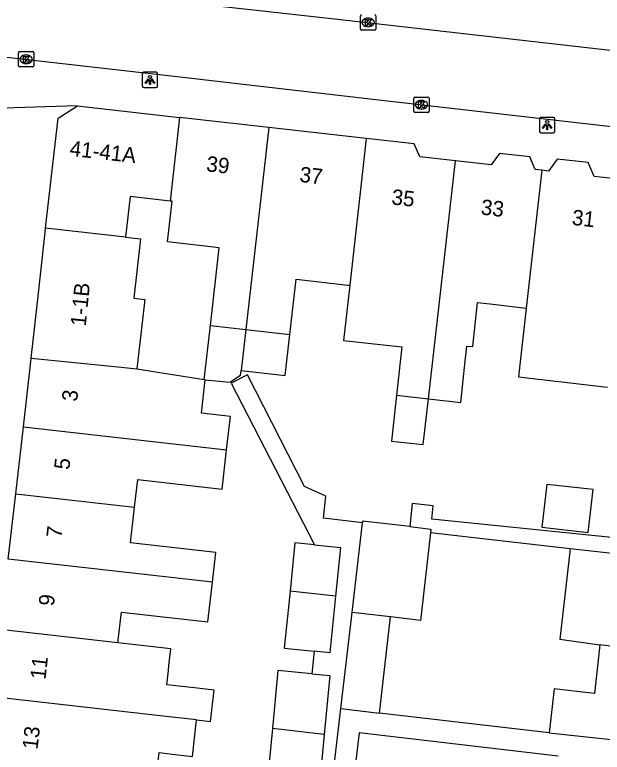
# Model space of a CAD drawing. Extents: x 161696 to 162377, y 380761 to 381673.
# Drawn here: x 162035.97 to 162074.08, y 381106.83 to 381154.7 of the extents above; entities that cross this region are included whole.
import ezdxf

# ---------------------------------------------------------------- set-up
doc = ezdxf.new("R2010")
doc.units = 0
for name, color, linetype in [('IMGEO_Kolk', 7, 'Continuous'), ('IMGEO_Lichtpunt', 7, 'Continuous'), ('IMGEO_Pand', 7, 'Continuous'), ('IMGEO_Pand_nummerreeks', 7, 'Continuous'), ('IMGEO_Rijbaan_lokaal_open', 7, 'Continuous'), ('IMGEO_Voetpad_open', 7, 'Continuous')]:
    doc.layers.add(name, color=color, linetype=linetype)

msp = doc.modelspace()

# ---------------------------------------------------------------- linework, layer by layer
at = {"layer": 'IMGEO_Kolk'}
for p, q in [((162058.393, 381153.769), (162058.393, 381154.621)), ((162059.394, 381154.621), (162059.394, 381153.769)), ((162058.881, 381154.475), (162058.906, 381154.475)), ((162059.32, 381153.695), (162058.468, 381153.695)), ((162058.904, 381153.915), (162058.879, 381153.915)), ((162036.206, 381151.381), (162036.206, 381152.233)), ((162036.281, 381152.307), (162037.133, 381152.307)), ((162037.207, 381152.233), (162037.207, 381151.381)), ((162036.694, 381152.087), (162036.719, 381152.087)), ((162037.133, 381151.307), (162036.281, 381151.307)), ((162036.717, 381151.527), (162036.692, 381151.527)), ((162061.923, 381149.355), (162062.775, 381149.355)), ((162061.848, 381148.429), (162061.848, 381149.281)), ((162062.336, 381149.135), (162062.361, 381149.135)), ((162062.849, 381149.281), (162062.849, 381148.429)), ((162062.359, 381148.575), (162062.334, 381148.575)), ((162062.775, 381148.355), (162061.923, 381148.355))]:
    msp.add_line(p, q, dxfattribs=at)
for points in [[(162058.393, 381153.769), (162058.393, 381154.621)], [(162059.394, 381154.621), (162059.394, 381153.769)], [(162058.714, 381154.395), (162058.837, 381154.395), (162058.837, 381154.244), (162058.967, 381154.395), (162059.131, 381154.395), (162058.985, 381154.244), (162059.138, 381153.995), (162058.986, 381153.995), (162058.901, 381154.159), (162058.837, 381154.092), (162058.837, 381153.995), (162058.714, 381153.995), (162058.714, 381154.395)], [(162059.32, 381153.695), (162058.468, 381153.695)], [(162036.206, 381151.381), (162036.206, 381152.233)], [(162036.281, 381152.307), (162037.133, 381152.307)], [(162037.207, 381152.233), (162037.207, 381151.381)], [(162036.527, 381152.007), (162036.65, 381152.007), (162036.65, 381151.856), (162036.78, 381152.007), (162036.944, 381152.007), (162036.798, 381151.856), (162036.951, 381151.607), (162036.799, 381151.607), (162036.714, 381151.771), (162036.65, 381151.704), (162036.65, 381151.607), (162036.527, 381151.607), (162036.527, 381152.007)], [(162037.133, 381151.307), (162036.281, 381151.307)], [(162061.923, 381149.355), (162062.775, 381149.355)], [(162061.848, 381148.429), (162061.848, 381149.281)], [(162062.169, 381149.055), (162062.292, 381149.055), (162062.292, 381148.904), (162062.422, 381149.055), (162062.586, 381149.055), (162062.44, 381148.904), (162062.593, 381148.655), (162062.441, 381148.655), (162062.356, 381148.819), (162062.292, 381148.752), (162062.292, 381148.655), (162062.169, 381148.655), (162062.169, 381149.055)], [(162062.849, 381149.281), (162062.849, 381148.429)], [(162062.775, 381148.355), (162061.923, 381148.355)]]:
    msp.add_lwpolyline(points, dxfattribs=at)
for centre, start, end in [((162058.47, 381154.619), 91.552, 178.448), ((162058.47, 381154.619), 91.552, 178.448), ((162059.318, 381154.619), 1.552, 88.448), ((162059.318, 381154.619), 1.552, 88.448), ((162058.47, 381153.771), 181.552, 268.448), ((162058.47, 381153.771), 181.552, 268.448), ((162059.318, 381153.771), 271.552, 358.448), ((162059.318, 381153.771), 271.552, 358.448), ((162036.283, 381152.231), 91.552, 178.448), ((162036.283, 381152.231), 91.552, 178.448), ((162037.131, 381152.231), 1.552, 88.448), ((162037.131, 381152.231), 1.552, 88.448), ((162036.283, 381151.383), 181.552, 268.448), ((162036.283, 381151.383), 181.552, 268.448), ((162037.131, 381151.383), 271.552, 358.448), ((162037.131, 381151.383), 271.552, 358.448), ((162061.925, 381149.279), 91.552, 178.448), ((162061.925, 381149.279), 91.552, 178.448), ((162062.773, 381149.279), 1.552, 88.448), ((162062.773, 381149.279), 1.552, 88.448), ((162061.925, 381148.431), 181.552, 268.448), ((162061.925, 381148.431), 181.552, 268.448), ((162062.773, 381148.431), 271.552, 358.448), ((162062.773, 381148.431), 271.552, 358.448)]:
    msp.add_arc(centre, 0.0765, start, end, dxfattribs=at)
for centre, major_axis, ratio, start_param, end_param in [((162058.88, 381154.195), (-0.387, 0.002), 0.722429, 4.712389, 7.853982), ((162058.905, 381154.195), (-0.39, 0.002), 0.717154, 1.570796, 4.712389), ((162036.693, 381151.807), (-0.387, 0.002), 0.722429, 4.712389, 7.853982), ((162036.718, 381151.807), (-0.39, 0.002), 0.717154, 1.570796, 4.712389), ((162062.335, 381148.855), (-0.387, 0.002), 0.722429, 4.712389, 7.853982), ((162062.36, 381148.855), (-0.39, 0.002), 0.717154, 1.570796, 4.712389)]:
    msp.add_ellipse(centre, major_axis=major_axis, ratio=ratio, start_param=start_param, end_param=end_param, dxfattribs=at)
at = {"layer": 'IMGEO_Lichtpunt'}
for p, q in [((162044.243, 381150.865), (162044.243, 381150.058)), ((162044.243, 381150.865), (162044.243, 381150.058)), ((162045.145, 381150.96), (162044.337, 381150.96)), ((162045.145, 381150.96), (162044.337, 381150.96)), ((162045.239, 381150.058), (162045.239, 381150.865)), ((162045.239, 381150.058), (162045.239, 381150.865)), ((162044.337, 381149.964), (162045.145, 381149.964)), ((162044.337, 381149.964), (162045.145, 381149.964)), ((162070.008, 381147.939), (162070.008, 381147.132)), ((162070.008, 381147.939), (162070.008, 381147.132)), ((162070.91, 381148.034), (162070.102, 381148.034)), ((162070.91, 381148.034), (162070.102, 381148.034)), ((162071.004, 381147.132), (162071.004, 381147.939)), ((162071.004, 381147.132), (162071.004, 381147.939)), ((162070.102, 381147.038), (162070.91, 381147.038)), ((162070.102, 381147.038), (162070.91, 381147.038))]:
    msp.add_line(p, q, dxfattribs=at)
for points in [[(162044.617, 381150.529), (162044.656, 381150.501), (162044.468, 381150.239), (162044.43, 381150.266), (162044.617, 381150.529)], [(162044.719, 381150.481), (162044.766, 381150.481), (162044.766, 381150.159), (162044.719, 381150.159), (162044.719, 381150.481)], [(162044.829, 381150.501), (162044.867, 381150.528), (162045.054, 381150.266), (162045.015, 381150.238), (162044.829, 381150.501)], [(162070.382, 381147.603), (162070.421, 381147.575), (162070.233, 381147.313), (162070.195, 381147.34), (162070.382, 381147.603)], [(162070.484, 381147.555), (162070.531, 381147.555), (162070.531, 381147.233), (162070.484, 381147.233), (162070.484, 381147.555)], [(162070.594, 381147.575), (162070.632, 381147.602), (162070.819, 381147.34), (162070.78, 381147.312), (162070.594, 381147.575)]]:
    msp.add_lwpolyline(points, dxfattribs=at)
for centre in [(162044.742, 381150.663), (162070.507, 381147.737)]:
    msp.add_circle(centre, 0.0994, dxfattribs=at)
for centre, start, end in [((162044.337, 381150.865), 90, 180), ((162044.337, 381150.865), 90, 180), ((162045.145, 381150.865), 0, 90), ((162045.145, 381150.865), 0, 90), ((162044.337, 381150.058), 180, 270), ((162044.337, 381150.058), 180, 270), ((162045.145, 381150.058), 270, 0), ((162045.145, 381150.058), 270, 360), ((162070.102, 381147.939), 90, 180), ((162070.102, 381147.939), 90, 180), ((162070.91, 381147.939), 0, 90), ((162070.91, 381147.939), 0, 90), ((162070.102, 381147.132), 180, 270), ((162070.102, 381147.132), 180, 270), ((162070.91, 381147.132), 270, 0), ((162070.91, 381147.132), 270, 360)]:
    msp.add_arc(centre, 0.0946, start, end, dxfattribs=at)
at = {"layer": 'IMGEO_Pand'}
for points in [[(162037.974, 381140.851), (162038.785, 381147.992), (162040.047, 381148.788)], [(162040.047, 381148.788), (162046.66, 381148.037)], [(162046.66, 381148.037), (162046.051, 381142.604)], [(162052.442, 381147.38), (162046.66, 381148.037)], [(162052.442, 381147.38), (162050.953, 381134.267)], [(162058.755, 381146.663), (162052.442, 381147.38)], [(162058.755, 381146.663), (162057.696, 381137.138)], [(162064.558, 381145.22), (162062.241, 381145.483), (162061.882, 381146.308), (162058.755, 381146.663)], [(162070.158, 381144.603), (162069.731, 381144.651), (162069.377, 381145.464), (162067.414, 381145.687), (162066.874, 381144.957), (162064.558, 381145.22)], [(162062.805, 381129.773), (162064.558, 381145.22)], [(162075.948, 381143.929), (162073.55, 381144.201), (162073.159, 381145.1), (162071.158, 381145.328), (162070.585, 381144.554), (162070.158, 381144.603)], [(162070.158, 381144.603), (162069.143, 381135.658)], [(162046.051, 381142.604), (162043.459, 381142.899), (162043.16, 381140.262)], [(162048.659, 381134.528), (162049.233, 381139.574), (162045.878, 381139.955), (162046.178, 381142.59), (162046.051, 381142.604)], [(162037.033, 381132.415), (162037.423, 381135.851), (162037.92, 381140.376), (162037.974, 381140.851)], [(162043.16, 381140.262), (162037.974, 381140.851)], [(162043.16, 381140.262), (162044.125, 381140.153), (162043.688, 381136.307), (162044.408, 381136.225), (162043.897, 381131.716)], [(162053.815, 381133.942), (162054.222, 381137.533), (162057.569, 381137.153), (162057.696, 381137.138)], [(162057.696, 381137.138), (162057.676, 381136.954), (162057.298, 381133.555), (162061.088, 381133.134), (162060.741, 381130.002)], [(162062.805, 381129.773), (162064.898, 381129.541), (162065.195, 381132.218), (162065.304, 381133.198), (162065.675, 381133.157), (162065.992, 381136.016), (162066.98, 381135.904), (162067.523, 381135.842), (162069.143, 381135.658)], [(162069.143, 381135.658), (162068.636, 381131.187), (162074.428, 381130.529)], [(162048.26, 381131.016), (162048.659, 381134.528)], [(162048.659, 381134.528), (162050.953, 381134.267)], [(162050.953, 381134.267), (162050.65, 381131.598)], [(162050.953, 381134.267), (162053.815, 381133.942)], [(162050.65, 381131.598), (162053.512, 381131.273), (162053.815, 381133.942)], [(162036.527, 381127.958), (162036.985, 381131.991), (162037.033, 381132.415)], [(162037.033, 381132.415), (162042.882, 381131.819), (162043.897, 381131.716)], [(162043.897, 381131.716), (162048.26, 381131.016)], [(162048.325, 381131.006), (162049.924, 381130.86), (162050.616, 381131.295), (162050.65, 381131.598)], [(162049.714, 381126.461), (162049.959, 381128.617), (162048.078, 381128.831), (162048.325, 381131.006)], [(162048.26, 381131.016), (162048.325, 381131.006)], [(162060.741, 381130.002), (162060.412, 381127.031), (162062.468, 381126.803), (162062.805, 381129.773)], [(162060.741, 381130.002), (162062.805, 381129.773)], [(162036.033, 381123.612), (162036.527, 381127.958)], [(162036.527, 381127.958), (162049.714, 381126.461)], [(162043.745, 381122.735), (162043.95, 381124.539), (162049.425, 381123.917), (162049.714, 381126.461)], [(162070.155, 381121.432), (162073.169, 381121.094), (162073.482, 381123.88), (162070.477, 381124.217), (162070.155, 381121.432)], [(162035.551, 381119.365), (162036.033, 381123.612)], [(162036.033, 381123.612), (162043.745, 381122.735)], [(162048.789, 381117.861), (162049.008, 381119.792), (162043.482, 381120.42), (162043.745, 381122.735)], [(162057.856, 381115.896), (162058.518, 381121.729)], [(162061.587, 381121.477), (162058.529, 381121.824), (162058.518, 381121.729)], [(162061.587, 381121.477), (162062.958, 381121.321), (162062.93, 381121.074)], [(162062.93, 381121.074), (162062.285, 381115.393), (162060.717, 381115.571), (162060.343, 381115.613)], [(162055.405, 381120.286), (162054.148, 381120.416), (162053.825, 381117.289)], [(162055.405, 381120.286), (162057.107, 381120.111), (162056.781, 381116.953)], [(162071.999, 381120.044), (162071.626, 381116.817), (162071.319, 381114.164), (162073.93, 381113.796)], [(162085.911, 381118.471), (162080.945, 381119.046), (162077.026, 381119.479), (162071.999, 381120.044)], [(162048.789, 381117.861), (162035.551, 381119.365)], [(162042.666, 381113.931), (162042.893, 381115.927), (162048.497, 381115.29), (162048.789, 381117.861)], [(162053.825, 381117.289), (162053.444, 381113.595), (162055.393, 381113.393)], [(162056.781, 381116.953), (162053.825, 381117.289)], [(162056.781, 381116.953), (162056.403, 381113.289), (162055.393, 381113.393)], [(162057.13, 381109.672), (162057.856, 381115.896)], [(162060.343, 381115.613), (162057.856, 381115.896)], [(162059.635, 381109.38), (162060.343, 381115.613)], [(162042.666, 381113.931), (162035.032, 381114.798)], [(162047.767, 381108.928), (162048.667, 381108.826), (162048.899, 381110.87), (162047.999, 381110.972), (162045.831, 381111.218), (162045.937, 381112.147), (162045.972, 381112.456), (162046.095, 381113.542), (162042.666, 381113.931)], [(162073.93, 381113.796), (162073.567, 381110.65), (162072.997, 381110.716), (162072.43, 381110.781), (162070.968, 381110.95), (162070.638, 381108.096)], [(162085.144, 381111.839), (162076.78, 381112.842), (162076.851, 381113.452), (162073.93, 381113.796)], [(162055.241, 381111.925), (162053.035, 381112.134), (162052.679, 381108.371)], [(162055.241, 381111.925), (162056.406, 381111.815), (162056.044, 381107.989)], [(162047.767, 381108.928), (162047.379, 381108.972), (162045.6, 381109.174), (162034.536, 381110.429)], [(162057.13, 381109.672), (162059.635, 381109.38)], [(162041.641, 381105.307), (162045.117, 381104.912), (162045.332, 381106.813), (162045.854, 381106.754), (162046.191, 381106.716), (162047.499, 381106.567), (162047.767, 381108.928)], [(162052.679, 381108.371), (162052.343, 381104.828), (162054.144, 381104.658)], [(162056.044, 381107.989), (162052.679, 381108.371)], [(162056.044, 381107.989), (162055.715, 381104.509), (162054.144, 381104.658)], [(162070.638, 381108.096), (162079.519, 381107.142), (162084.533, 381106.562)]]:
    msp.add_lwpolyline(points, dxfattribs=at)
at = {"layer": 'IMGEO_Rijbaan_lokaal_open'}
for points in [[(162037.977, 381156.569), (162045.02, 381155.742), (162057.292, 381154.376), (162070.622, 381152.857), (162083.704, 381151.361), (162088.985, 381150.738), (162099.359, 381149.494), (162114.073, 381147.824), (162130.147, 381145.94), (162145.788, 381144.184), (162151.341, 381143.648), (162152.215, 381143.559)], [(162035.272, 381151.971), (162046.318, 381150.716), (162059.956, 381149.132), (162076.958, 381147.175), (162083.226, 381146.452), (162088.674, 381145.807)]]:
    msp.add_lwpolyline(points, dxfattribs=at)
at = {"layer": 'IMGEO_Voetpad_open'}
for points in [[(162040.047, 381148.788), (162033.856, 381148.586)], [(162058.518, 381121.729), (162055.992, 381122.015), (162056.144, 381123.459), (162054.757, 381124.077), (162051.06, 381131.332), (162050.005, 381130.795), (162055.405, 381120.286)], [(162075.735, 381120.663), (162063.025, 381121.961), (162063.117, 381122.83), (162061.757, 381122.973), (162061.587, 381121.477)], [(162071.999, 381120.044), (162062.93, 381121.074)], [(162055.393, 381113.393), (162055.241, 381111.925)], [(162054.9, 381090.552), (162057.13, 381109.672)], [(162070.638, 381108.096), (162059.635, 381109.38)], [(162071.22, 381106.584), (162058.308, 381108.09), (162057.971, 381105.197)]]:
    msp.add_lwpolyline(points, dxfattribs=at)

# ---------------------------------------------------------------- texts
at = {"layer": 'IMGEO_Pand_nummerreeks'}
for s, rotation, p in [('41-41A', 353.521, (162039.498, 381145.549)), ('39', 353.5202, (162048.36, 381144.542)), ('37', 353.5198, (162054.407, 381143.855)), ('35', 353.5256, (162060.374, 381142.393)), ('33', 353.5256, (162066.168, 381141.736)), ('31', 353.5256, (162072.073, 381141.067)), ('1-1B', 84.3451, (162040.573, 381134.448)), ('3', 83.5201, (162040.01, 381129.559)), ('5', 83.5203, (162039.508, 381125.135)), ('7', 83.5203, (162039.005, 381120.711)), ('9', 83.5203, (162038.503, 381116.287)), ('11', 83.5201, (162037.961, 381111.52)), ('13', 83.5201, (162037.446, 381106.982))]:
    msp.add_text(s, height=1, rotation=rotation, dxfattribs=at).set_placement(p)

doc.saveas('drawing.dxf')
